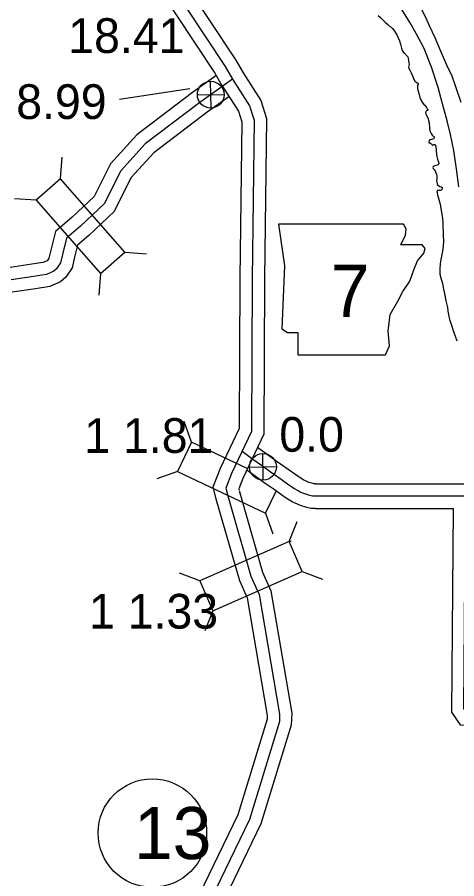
# Model space of a CAD drawing. Extents: x 31699 to 244310, y -8841 to 11474.
# Drawn here: x 96215 to 96572, y 2596 to 3295 of the extents above; entities that cross this region are included whole.
import ezdxf

# ---------------------------------------------------------------- set-up
doc = ezdxf.new("R2010")
doc.units = 0
for name, color, linetype in [('B_Logo', 7, 'Continuous'), ('G-ANNO-TEXT', 7, 'Continuous'), ('Level 21', 7, 'Continuous'), ('Level 55', 7, 'Continuous'), ('R_Border Notes', 7, 'Continuous'), ('R_Draft', 7, 'Continuous'), ('R_Logo', 7, 'Continuous'), ('R_XS_EARTHWORK_STAGE1', 7, 'Continuous'), ('R_XS_EARTHWORK_STAGE2', 7, 'Continuous'), ('S_WALL', 7, 'Continuous'), ('S_WALL_ANNOT', 7, 'Continuous')]:
    doc.layers.add(name, color=color, linetype=linetype)

msp = doc.modelspace()

# ---------------------------------------------------------------- linework, layer by layer
at = {"layer": 'B_Logo'}
for points in [[(96307.37, 3370.66), (96320.08, 3351.47), (96384.04, 3254.84), (96389.87, 3244.73), (96403.78, 3223.03), (96407.45, 3211.38), (96405.74, 3082.74), (96405.42, 2958.88), (96389.18, 2924.66), (96384.46, 2912.96), (96386.11, 2906.73), (96404.9, 2841.42), (96411.41, 2826.65), (96427.95, 2729.41), (96427.99, 2723.47)], [(96389.87, 3244.73), (96363.32, 3225.83), (96319.21, 3192.19), (96299.27, 3170.23), (96285.81, 3143.44), (96266.62, 3125.37), (96255.39, 3115.55), (96251.98, 3102.49), (96250.45, 3095.63), (96247.26, 3090.73), (96244.99, 3088.79), (96239, 3086.14), (96228.59, 3084.56), (96210.54, 3081.96)], [(96457.21, 2906.43), (96454.74, 2906.42), (96452.63, 2906.93), (96448.45, 2908.14), (96444.89, 2909.71), (96443.05, 2910.65), (96440.24, 2912.25), (96435.62, 2915.38), (96429.37, 2919.84), (96423.03, 2924.26), (96420.33, 2926.18), (96414.19, 2930.64), (96406.49, 2936.12), (96397.63, 2942.48)], [(96711.26, 2731.42), (96591.03, 2730.31), (96585.42, 2730.54), (96579.89, 2730.71), (96577.52, 2734.12), (96578.94, 2906.37), (96457.21, 2906.43)], [(96427.99, 2723.47), (96403.56, 2644.12), (96360.31, 2554.59), (96345.79, 2525.44), (96295.14, 2377.44), (96292.53, 2364.6), (96291.94, 2352.83), (96291.73, 2342), (96302.08, 2229.54)]]:
    msp.add_lwpolyline(points, dxfattribs=at)
at = {"layer": 'G-ANNO-TEXT'}
msp.add_lwpolyline([(96427.09, 3127.14), (96432.16, 3093.3), (96429.91, 3041.98), (96434.42, 3039.16), (96442.88, 3039.16), (96442.88, 3021.12), (96513.93, 3021.12), (96517.32, 3028.45), (96516.19, 3040.29), (96517.88, 3053.83), (96524.09, 3064.54), (96528.03, 3072.44), (96533.67, 3080.89), (96537.06, 3089.92), (96539.88, 3097.25), (96544.95, 3103.45), (96546.08, 3107.4), (96543.82, 3110.22), (96526.34, 3110.22), (96530.29, 3118.11), (96530.85, 3123.19), (96528.51, 3127.09)], close=True, dxfattribs=at)
at = {"layer": 'Level 21'}
for p, q in [((96372.5, 3221.22), (96372, 3242.92)), ((96361.4, 3231.82), (96383.1, 3232.32)), ((96414.87, 2919.28), (96414.37, 2940.97)), ((96403.77, 2929.87), (96425.47, 2930.38))]:
    msp.add_line(p, q, dxfattribs=at)
for centre in [(96372.25, 3232.07), (96414.62, 2930.13)]:
    msp.add_circle(centre, 10.85, dxfattribs=at)
at = {"layer": 'Level 55'}
for points in [[(96457.16, 2916.43), (96455.91, 2916.43), (96455.2, 2916.6), (96451.87, 2917.56), (96449.18, 2918.74), (96447.8, 2919.45), (96445.53, 2920.75), (96441.33, 2923.59), (96435.13, 2928.01), (96428.79, 2932.44), (96426.17, 2934.3), (96420.03, 2938.76), (96412.3, 2944.25), (96410.25, 2945.73)], [(96457.25, 2896.43), (96453.58, 2896.42), (96450.07, 2897.26), (96445.03, 2898.72), (96440.6, 2900.67), (96438.3, 2901.85), (96434.95, 2903.76), (96429.91, 2907.17), (96423.6, 2911.67), (96417.27, 2916.09), (96414.5, 2918.06), (96408.36, 2922.52), (96401.53, 2927.37)], [(96457.16, 2916.43), (96589.02, 2916.34), (96587.57, 2740.46), (96591.19, 2740.31), (96711.17, 2741.42)], [(96457.25, 2896.43), (96568.86, 2896.41), (96567.5, 2731.02), (96574.55, 2720.87), (96585.06, 2720.55), (96590.86, 2720.31), (96711.35, 2721.42)]]:
    msp.add_lwpolyline(points, dxfattribs=at)
at = {"layer": 'R_Border Notes'}
msp.add_circle((96324.92, 2633.09), 44, dxfattribs=at)
at = {"layer": 'R_Draft'}
for points in [[(96575.18, 3225.6), (96571.35, 3237.72), (96567.9, 3247.04), (96563.64, 3256.09), (96558.55, 3267.82), (96554.11, 3278.28), (96549.72, 3287.93), (96546.85, 3294.1), (96543.11, 3301.48)], [(96575.18, 3225.6), (96571.35, 3237.72), (96567.9, 3247.04), (96563.64, 3256.09), (96558.55, 3267.82), (96554.11, 3278.28), (96549.72, 3287.93), (96546.85, 3294.1), (96543.11, 3301.48)], [(96508.14, 3296.28), (96510.05, 3294.39), (96513.81, 3290.82), (96515.73, 3288.87), (96517.45, 3287.45), (96518.44, 3286.78), (96519.7, 3285.77), (96520.68, 3284.42), (96523.05, 3280.53), (96525.2, 3275.64), (96526.05, 3272.96), (96526.89, 3269.88), (96527.6, 3267.93), (96528.59, 3266.26), (96529.45, 3265.65), (96531.76, 3263.03), (96531.95, 3262.76), (96532.34, 3261.55), (96532.59, 3259.41), (96532.98, 3258.14), (96533.24, 3256.6), (96532.62, 3254.47), (96532.94, 3253.2), (96533.93, 3251.38), (96534.78, 3249.71), (96535.63, 3247.9), (96536.34, 3245.95), (96537, 3244.35), (96537.79, 3243.07), (96538.31, 3242.6), (96538.98, 3242.26), (96540.56, 3241.18), (96540.56, 3240.71), (96540.22, 3239.85), (96539.88, 3238.85), (96539.8, 3237.58), (96540.19, 3235.7), (96541.23, 3232.29), (96541.87, 3229.81), (96542.85, 3227.4), (96543.64, 3225.92), (96544.95, 3224.11), (96545.75, 3223.44), (96547.13, 3221.69), (96547.46, 3221.08), (96547.72, 3220.61), (96548.05, 3220.28), (96548.44, 3219.67)], [(96508.14, 3296.28), (96510.05, 3294.39), (96513.81, 3290.82), (96515.73, 3288.87), (96517.45, 3287.45), (96518.44, 3286.78), (96519.7, 3285.77), (96520.68, 3284.42), (96523.05, 3280.53), (96525.2, 3275.64), (96526.05, 3272.96), (96526.89, 3269.88), (96527.6, 3267.93), (96528.59, 3266.26), (96529.45, 3265.65), (96531.76, 3263.03), (96531.95, 3262.76), (96532.34, 3261.55), (96532.59, 3259.41), (96532.98, 3258.14), (96533.24, 3256.6), (96532.62, 3254.47), (96532.94, 3253.2), (96533.93, 3251.38), (96534.78, 3249.71), (96535.63, 3247.9), (96536.34, 3245.95), (96537, 3244.35), (96537.79, 3243.07), (96538.31, 3242.6), (96538.98, 3242.26), (96540.56, 3241.18), (96540.56, 3240.71), (96540.22, 3239.85), (96539.88, 3238.85), (96539.8, 3237.58), (96540.19, 3235.7), (96541.23, 3232.29), (96541.87, 3229.81), (96542.85, 3227.4), (96543.64, 3225.92), (96544.95, 3224.11), (96545.75, 3223.44), (96547.13, 3221.69), (96547.46, 3221.08), (96547.72, 3220.61), (96548.05, 3220.28), (96548.44, 3219.67)], [(96548.44, 3219.67), (96548.24, 3219.34), (96547.37, 3219.15), (96546.84, 3218.62), (96546.63, 3218.02), (96546.5, 3217.35), (96546.62, 3216.21), (96548, 3213.8), (96548.45, 3212.46), (96548.77, 3211.12), (96548.97, 3210.32), (96549.16, 3209.65), (96549.36, 3208.91), (96549.42, 3208.11), (96549.53, 3205.97), (96549.65, 3204.5), (96549.97, 3202.63), (96550.43, 3201.69), (96550.95, 3200.62), (96551.67, 3199.21), (96552.07, 3198.94), (96552.53, 3198.53), (96553.2, 3198.33), (96553.46, 3197.72), (96553.52, 3197.39), (96553.38, 3196.72), (96553.11, 3196.32), (96552.18, 3195.93), (96549.24, 3195.15), (96549.23, 3193.08), (96549.96, 3192.87), (96550.42, 3192.67), (96551.15, 3192.06), (96551.41, 3191.73), (96552.14, 3191.12), (96552.47, 3191.12), (96552.81, 3191.32), (96553.14, 3191.58), (96553.61, 3191.78), (96553.87, 3191.57), (96554.4, 3191.04), (96554.6, 3190.5), (96554.86, 3189.76), (96555.04, 3187.96), (96555.09, 3186.22), (96555.34, 3183.68), (96555.66, 3181.94), (96556.17, 3179.67), (96556.69, 3178.12), (96556.95, 3177.52), (96557.28, 3176.78), (96557.28, 3176.45), (96557.07, 3175.65), (96556.54, 3175.19), (96553.27, 3174.08), (96552.6, 3173.75), (96552.33, 3173.08), (96552.59, 3172.21), (96553.38, 3171.47), (96554.17, 3170.2), (96555.34, 3167.31), (96555.47, 3166.18), (96555.58, 3163.97), (96555.44, 3162.5), (96555.56, 3161.03), (96555.81, 3159.7), (96555.94, 3159.23), (96556.87, 3158.28), (96557.99, 3157.67), (96559.12, 3157.26), (96559.85, 3156.72), (96560.04, 3156.19), (96559.97, 3155.52), (96559.5, 3154.99), (96559.03, 3154.53), (96558.63, 3154.4), (96557.43, 3154.27), (96556.84, 3154.61), (96555.9, 3154.28), (96555.77, 3153.88), (96555.7, 3153.55), (96555.76, 3152.75), (96556.01, 3150.81), (96557.05, 3148.2), (96558.27, 3143.11), (96559.67, 3134.75), (96560.18, 3131.81), (96560.55, 3128), (96560.6, 3117.77), (96560.96, 3113.1), (96560.8, 3109.29), (96560.16, 3105.02), (96559.61, 3102.42), (96558.78, 3098.35), (96558.35, 3094.95), (96557.92, 3090.68), (96558.09, 3086.53), (96558.79, 3083.59), (96560.09, 3078.84), (96561.05, 3074.42), (96562.14, 3069.4)], [(96548.44, 3219.67), (96548.24, 3219.34), (96547.37, 3219.15), (96546.84, 3218.62), (96546.63, 3218.02), (96546.5, 3217.35), (96546.62, 3216.21), (96548, 3213.8), (96548.45, 3212.46), (96548.77, 3211.12), (96548.97, 3210.32), (96549.16, 3209.65), (96549.36, 3208.91), (96549.42, 3208.11), (96549.53, 3205.97), (96549.65, 3204.5), (96549.97, 3202.63), (96550.43, 3201.69), (96550.95, 3200.62), (96551.67, 3199.21), (96552.07, 3198.94), (96552.53, 3198.53), (96553.2, 3198.33), (96553.46, 3197.72), (96553.52, 3197.39), (96553.38, 3196.72), (96553.11, 3196.32), (96552.18, 3195.93), (96549.24, 3195.15), (96549.23, 3193.08), (96549.96, 3192.87), (96550.42, 3192.67), (96551.15, 3192.06), (96551.41, 3191.73), (96552.14, 3191.12), (96552.47, 3191.12), (96552.81, 3191.32), (96553.14, 3191.58), (96553.61, 3191.78), (96553.87, 3191.57), (96554.4, 3191.04), (96554.6, 3190.5), (96554.86, 3189.76), (96555.04, 3187.96), (96555.09, 3186.22), (96555.34, 3183.68), (96555.66, 3181.94), (96556.17, 3179.67), (96556.69, 3178.12), (96556.95, 3177.52), (96557.28, 3176.78), (96557.28, 3176.45), (96557.07, 3175.65), (96556.54, 3175.19), (96553.27, 3174.08), (96552.6, 3173.75), (96552.33, 3173.08), (96552.59, 3172.21), (96553.38, 3171.47), (96554.17, 3170.2), (96555.34, 3167.31), (96555.47, 3166.18), (96555.58, 3163.97), (96555.44, 3162.5), (96555.56, 3161.03), (96555.81, 3159.7), (96555.94, 3159.23), (96556.87, 3158.28), (96557.99, 3157.67), (96559.12, 3157.26), (96559.85, 3156.72), (96560.04, 3156.19), (96559.97, 3155.52), (96559.5, 3154.99), (96559.03, 3154.53), (96558.63, 3154.4), (96557.43, 3154.27), (96556.84, 3154.61), (96555.9, 3154.28), (96555.77, 3153.88), (96555.7, 3153.55), (96555.76, 3152.75), (96556.01, 3150.81), (96557.05, 3148.2), (96558.27, 3143.11), (96559.67, 3134.75), (96560.18, 3131.81), (96560.55, 3128), (96560.6, 3117.77), (96560.96, 3113.1), (96560.8, 3109.29), (96560.16, 3105.02), (96559.61, 3102.42), (96558.78, 3098.35), (96558.35, 3094.95), (96557.92, 3090.68), (96558.09, 3086.53), (96558.79, 3083.59), (96560.09, 3078.84), (96561.05, 3074.42), (96562.14, 3069.4)], [(96562.14, 3069.4), (96562.83, 3064.72), (96564.12, 3059.43), (96564.63, 3056.49), (96565.84, 3049.73), (96567.14, 3045.78), (96569.16, 3039.82), (96571.76, 3032.38)], [(96562.14, 3069.4), (96562.83, 3064.72), (96564.12, 3059.43), (96564.63, 3056.49), (96565.84, 3049.73), (96567.14, 3045.78), (96569.16, 3039.82), (96571.76, 3032.38)]]:
    msp.add_lwpolyline(points, dxfattribs=at)
at = {"layer": 'R_Logo'}
msp.add_lwpolyline([(96573.5, 3157.42), (96571.55, 3171.93), (96569.47, 3186.91), (96566.58, 3199.69), (96564.01, 3210.86), (96560.13, 3224.59), (96556.77, 3237.84), (96551.18, 3254.32), (96545.32, 3269.53), (96539.16, 3281.27), (96533.91, 3290.4), (96526.55, 3302.08)], dxfattribs=at)
msp.add_lwpolyline([(96573.5, 3157.42), (96571.55, 3171.93), (96569.47, 3186.91), (96566.58, 3199.69), (96564.01, 3210.86), (96560.13, 3224.59), (96556.77, 3237.84), (96551.18, 3254.32), (96545.32, 3269.53), (96539.16, 3281.27), (96533.91, 3290.4), (96526.55, 3302.08)], dxfattribs=at)
at = {"layer": 'R_XS_EARTHWORK_STAGE1'}
for p, q in [((96250.5, 3163.87), (96251.68, 3181.43)), ((96230.62, 3146.5), (96213.06, 3147.68)), ((96302.62, 3104.24), (96320.18, 3103.06)), ((96282.74, 3086.87), (96281.56, 3069.31)), ((96356.54, 2950.28), (96350.63, 2966.86)), ((96345.22, 2926.43), (96328.64, 2920.52)), ((96416.77, 2892.47), (96422.67, 2875.89)), ((96435.83, 2869.46), (96442.21, 2885.86)), ((96436.72, 2869.82), (96437.47, 2869.8)), ((96446.47, 2845.3), (96462.87, 2838.92)), ((96363.34, 2837.55), (96346.94, 2843.93)), ((96373.98, 2813.39), (96367.6, 2796.99))]:
    msp.add_line(p, q, dxfattribs=at)
for points in [[(96230.62, 3146.5), (96282.74, 3086.87), (96302.62, 3104.24), (96250.5, 3163.87)], [(96373.98, 2813.39), (96446.47, 2845.3), (96435.83, 2869.46), (96363.34, 2837.55)]]:
    msp.add_lwpolyline(points, close=True, dxfattribs=at)
msp.add_lwpolyline([(96401.7, 2928.84), (96356.54, 2950.28), (96345.22, 2926.43), (96416.77, 2892.47), (96425.34, 2910.53)], dxfattribs=at)
at = {"layer": 'R_XS_EARTHWORK_STAGE2'}
for points in [[(96315.7, 3376.18), (96328.42, 3357), (96392.55, 3260.1), (96398.42, 3249.92), (96412.91, 3227.3), (96417.47, 3212.85), (96415.74, 3082.66), (96415.41, 2956.61), (96398.34, 2920.64), (96394.98, 2912.31), (96395.19, 2911.49)], [(96299.03, 3365.13), (96311.74, 3345.95), (96375.53, 3249.58), (96381.33, 3239.53), (96394.64, 3218.75), (96397.43, 3209.9), (96395.74, 3082.82), (96395.42, 2961.14), (96380.01, 2928.68), (96373.94, 2913.62), (96376.47, 2904.07), (96395.48, 2838.01), (96401.75, 2823.76), (96417.96, 2728.53), (96417.98, 2725.41)], [(96376.4, 3247.42), (96357.38, 3233.89), (96312.42, 3199.59), (96290.95, 3175.94), (96277.67, 3149.51), (96259.9, 3132.78), (96246.49, 3121.06), (96242.26, 3104.84), (96241.08, 3099.57), (96239.67, 3097.4), (96239.61, 3097.34), (96236.18, 3095.83), (96227.13, 3094.45), (96209.72, 3091.94)], [(96387.01, 3230.42), (96369.25, 3217.78), (96326, 3184.8), (96307.59, 3164.52), (96293.95, 3137.37), (96273.34, 3117.96), (96264.29, 3110.05), (96261.7, 3100.14), (96259.82, 3091.7), (96254.86, 3084.06), (96250.37, 3080.23), (96241.83, 3076.45), (96230.05, 3074.67), (96211.37, 3071.97)], [(96395.31, 2910.93), (96414.33, 2844.84), (96421.06, 2829.55), (96437.94, 2730.3), (96437.55, 2720.53)], [(96418.13, 2725.41), (96394.23, 2647.79), (96351.34, 2559), (96336.54, 2529.3), (96285.47, 2380.07), (96282.58, 2365.86), (96281.95, 2353.18), (96281.72, 2341.64), (96292.12, 2228.62)], [(96437.55, 2720.53), (96412.9, 2640.45), (96369.29, 2550.19), (96355.03, 2521.57), (96304.81, 2374.81), (96302.48, 2363.35), (96301.94, 2352.48), (96301.74, 2342.36), (96312.04, 2230.45)]]:
    msp.add_lwpolyline(points, dxfattribs=at)
at = {"layer": 'S_WALL'}
msp.add_line((96436.72, 2869.82), (96437.47, 2869.8), dxfattribs=at)
at = {"layer": 'S_WALL_ANNOT'}
for p, q in [((96298.32, 3228.37), (96355.35, 3237.21)), ((96436.72, 2869.82), (96437.47, 2869.8))]:
    msp.add_line(p, q, dxfattribs=at)

# ---------------------------------------------------------------- texts
at = {"layer": 'G-ANNO-TEXT'}
msp.add_text('7', height=42.24, dxfattribs=at).set_placement((96469.62, 3051.81))
at = {"layer": 'R_Border Notes'}
msp.add_text('13', height=42.24, dxfattribs=at).set_placement((96309.96, 2611.97))
at = {"layer": 'S_WALL'}
for s, p in [('1 1.81', (96269.72, 2941.48)), ('1 1.33', (96273.52, 2798.93))]:
    msp.add_text(s, height=28.16, dxfattribs=at).set_placement(p)
at = {"layer": 'S_WALL_ANNOT'}
for s, p in [('18.41', (96256.71, 3265.92)), ('8.99', (96214.53, 3212.34)), ('0.0', (96427.88, 2942.41))]:
    msp.add_text(s, height=28.16, dxfattribs=at).set_placement(p)

doc.saveas('drawing.dxf')
